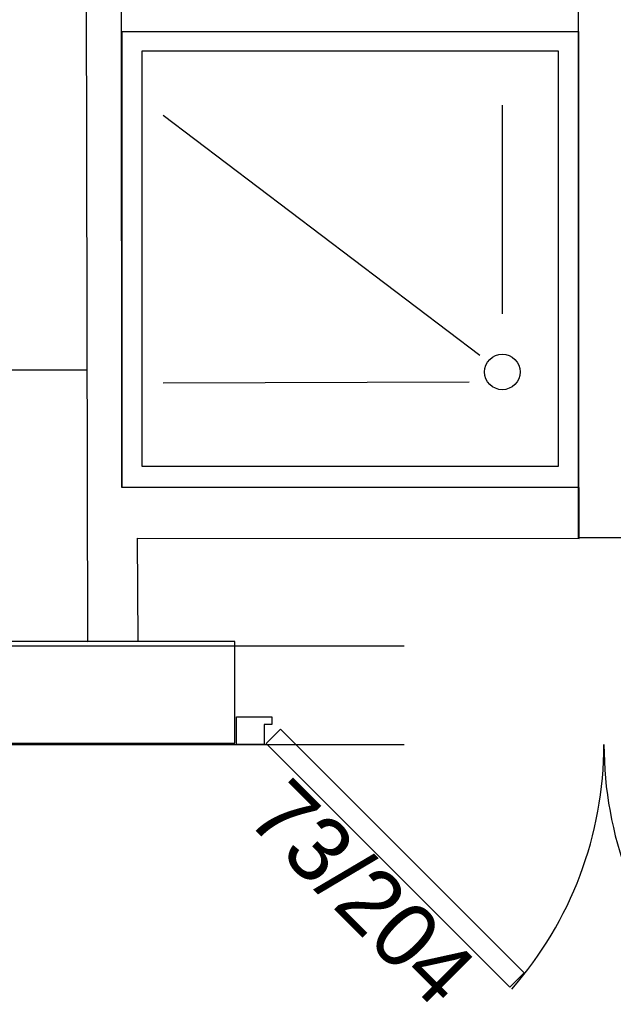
# Model space of a CAD drawing. Header units: millimetres. Extents: x -15 to 127, y -65 to 67.
# Tile 437 of 476: x 113.419 to 113.536, y 29.983 to 30.177. Entities that reach past the tile are written whole.
import ezdxf

# ---------------------------------------------------------------- set-up
doc = ezdxf.new("R2010")
doc.units = ezdxf.units.MM
doc.header["$MEASUREMENT"] = 0
doc.linetypes.add('PC_DASH_2', pattern=[0.125, 0.05555555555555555, -0.06944444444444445])
doc.layers.add('Calque 5', color=7, linetype='Continuous')
doc.styles.get("Standard").update_dxf_attribs({"font": 'BKANT.TTF'})

# ---------------------------------------------------------------- blocks, each defined once
blk = doc.blocks.new('PD_31089')
at = {"layer": 'Calque 5', "color": 0}
for points in [[(45.92368713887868, -36.8923012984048), (45.92368713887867, -36.88680130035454), (45.93068713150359, -36.88680130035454), (45.93068713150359, -36.88830129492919), (45.92918713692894, -36.88830129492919), (45.92918714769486, -36.8923012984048), (45.92368713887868, -36.8923012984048)], [(45.97763409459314, -36.94017256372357), (45.98046251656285, -36.93734414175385), (45.93237925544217, -36.88926088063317), (45.92955083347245, -36.89208930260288), (45.97763409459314, -36.94017256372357)]]:
    blk.add_lwpolyline(points, dxfattribs=at)
blk.add_arc((45.92318714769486, -36.8923012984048), 0.07299997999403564, 318.6519074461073, 2.544443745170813e-14, dxfattribs=at)
blk = doc.blocks.new('PD_31090')
at = {"layer": 'Calque 5', "color": 0}
for points in [[(46.06868711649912, -36.8923012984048), (46.06868711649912, -36.88680130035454), (46.0616871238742, -36.88680130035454), (46.0616871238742, -36.88830129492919), (46.06318711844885, -36.88830129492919), (46.06318710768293, -36.8923012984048), (46.06868711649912, -36.8923012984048)], [(46.01474016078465, -36.94017256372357), (46.01191173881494, -36.93734414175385), (46.05999499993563, -36.88926088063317), (46.06282342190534, -36.89208930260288), (46.01474016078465, -36.94017256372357)]]:
    blk.add_lwpolyline(points, dxfattribs=at)
blk.add_arc((46.06918710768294, -36.8923012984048), 0.07299997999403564, 180, 221.3480925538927, dxfattribs=at)
blk = doc.blocks.new('PD_32435')
at = {"layer": 'Calque 5', "color": 0}
for points in [[(45.92368713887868, -36.8923012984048), (45.92368713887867, -36.88680130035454), (45.93068713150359, -36.88680130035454), (45.93068713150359, -36.88830129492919), (45.92918713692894, -36.88830129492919), (45.92918714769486, -36.8923012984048), (45.92368713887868, -36.8923012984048)], [(45.97763409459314, -36.94017256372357), (45.98046251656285, -36.93734414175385), (45.93237925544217, -36.88926088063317), (45.92955083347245, -36.89208930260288), (45.97763409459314, -36.94017256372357)]]:
    blk.add_lwpolyline(points, dxfattribs=at)
blk.add_arc((45.92318714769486, -36.8923012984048), 0.07299997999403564, 318.6519074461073, 2.544443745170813e-14, dxfattribs=at)
blk = doc.blocks.new('PD_32436')
at = {"layer": 'Calque 5', "color": 0}
for points in [[(46.06868711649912, -36.8923012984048), (46.06868711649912, -36.88680130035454), (46.0616871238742, -36.88680130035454), (46.0616871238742, -36.88830129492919), (46.06318711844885, -36.88830129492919), (46.06318710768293, -36.8923012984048), (46.06868711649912, -36.8923012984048)], [(46.01474016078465, -36.94017256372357), (46.01191173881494, -36.93734414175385), (46.05999499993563, -36.88926088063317), (46.06282342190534, -36.89208930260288), (46.01474016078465, -36.94017256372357)]]:
    blk.add_lwpolyline(points, dxfattribs=at)
blk.add_arc((46.06918710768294, -36.8923012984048), 0.07299997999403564, 180, 221.3480925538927, dxfattribs=at)

msp = doc.modelspace()

# ---------------------------------------------------------------- linework, layer by layer
at = {"layer": 'Calque 5', "color": 0}
for p, q in [((113.5144974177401, 30.11945607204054), (113.5144974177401, 30.16059924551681)), ((113.5144974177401, 30.11945607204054), (113.5144974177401, 30.16059924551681)), ((113.5100476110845, 30.11123087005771), (113.4476174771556, 30.15859924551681)), ((113.5100476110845, 30.11123087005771), (113.4476174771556, 30.15859924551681)), ((113.2792028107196, 30.10837936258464), (113.4324652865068, 30.10837936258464)), ((113.2792028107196, 30.10837936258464), (113.4324652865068, 30.10837936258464)), ((113.5079348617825, 30.1059862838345), (113.4476174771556, 30.10578995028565)), ((113.5079348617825, 30.1059862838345), (113.4476174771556, 30.10578995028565))]:
    msp.add_line(p, q, dxfattribs=at)
at = {"layer": 'Calque 5', "color": 0, "linetype": 'PC_DASH_2'}
for p, q in [((111.7951603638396, 30.05399058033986), (114.5518720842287, 30.05399058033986)), ((111.7951603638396, 30.05399058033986), (114.5518720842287, 30.05399058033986)), ((111.7951603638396, 30.03451558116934), (114.5518720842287, 30.03451558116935)), ((111.7951603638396, 30.03451558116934), (114.5518720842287, 30.03451558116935))]:
    msp.add_line(p, q, dxfattribs=at)
at = {"layer": 'Calque 5', "color": 0}
for points in [[(113.5295315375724, 30.68032878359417), (113.539531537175, 30.68032878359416), (113.539531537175, 30.07529574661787), (113.5295315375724, 30.07529574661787), (113.5295315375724, 30.68032878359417)], [(113.5295315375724, 30.68032878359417), (113.539531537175, 30.68032878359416), (113.539531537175, 30.07529574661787), (113.5295315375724, 30.07529574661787), (113.5295315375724, 30.68032878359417)], [(113.4326342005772, 30.05483774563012), (113.4426842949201, 30.05486430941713), (113.4425060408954, 30.07519099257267), (113.5296769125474, 30.07516442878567), (113.5296769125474, 30.08519128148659), (113.4394559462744, 30.08519128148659), (113.43937145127, 30.18243104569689), (113.4323714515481, 30.18243104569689), (113.4326342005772, 30.05483774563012)], [(113.4326342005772, 30.05483774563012), (113.4426842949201, 30.05486430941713), (113.4425060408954, 30.07519099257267), (113.5296769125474, 30.07516442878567), (113.5296769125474, 30.08519128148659), (113.4394559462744, 30.08519128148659), (113.43937145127, 30.18243104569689), (113.4323714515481, 30.18243104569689), (113.4326342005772, 30.05483774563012)], [(113.5294973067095, 30.08517036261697), (113.4394973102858, 30.08517036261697), (113.4394973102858, 30.17517035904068), (113.5294973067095, 30.17517035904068), (113.5294973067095, 30.08517036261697)], [(113.5294973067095, 30.08517036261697), (113.4394973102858, 30.08517036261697), (113.4394973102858, 30.17517035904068), (113.5294973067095, 30.17517035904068), (113.5294973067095, 30.08517036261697)], [(113.5255214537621, 30.08933698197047), (113.4434774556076, 30.08933698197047), (113.4434774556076, 30.17133698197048), (113.5255214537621, 30.17133698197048), (113.5255214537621, 30.08933698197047)], [(113.5255214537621, 30.08933698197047), (113.4434774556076, 30.08933698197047), (113.4434774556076, 30.17133698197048), (113.5255214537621, 30.17133698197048), (113.5255214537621, 30.08933698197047)], [(113.2691930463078, 30.03479078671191), (113.461721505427, 30.03479078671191), (113.461721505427, 30.05479078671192), (113.2691930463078, 30.05479078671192), (113.2691930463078, 30.03479078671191)], [(113.2691930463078, 30.03479078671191), (113.461721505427, 30.03479078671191), (113.461721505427, 30.05479078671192), (113.2691930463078, 30.05479078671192), (113.2691930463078, 30.03479078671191)]]:
    msp.add_lwpolyline(points, dxfattribs=at)
msp.add_circle((113.5144974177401, 30.1079863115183), 0.003499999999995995, dxfattribs=at)
msp.add_circle((113.5144974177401, 30.1079863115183), 0.003499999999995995, dxfattribs=at)

# ---------------------------------------------------------------- block references
at = {"layer": 'Calque 5'}
for name in ['PD_31089', 'PD_32435', 'PD_31090', 'PD_32436']:
    msp.add_blockref(name, (67.5383568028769, 66.9267819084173), dxfattribs=at)

# ---------------------------------------------------------------- texts
at = {"layer": 'Calque 5', "color": 0, "insert": (113.4725896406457, 30.0286375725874), "char_height": 0.01267795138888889, "width": 0.05291666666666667, "attachment_point": 1, "rotation": 315.00000000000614}
msp.add_mtext('{\\fArial|b0|i0|c0|p34;\\W0.98;73/204}', dxfattribs=at)
msp.add_mtext('{\\fArial|b0|i0|c0|p34;\\W0.98;73/204}', dxfattribs=at)
msp.add_mtext('{\\fArial|b0|i0|c0|p34;\\W0.98;73/204}', dxfattribs=at)
msp.add_mtext('{\\fArial|b0|i0|c0|p34;\\W0.98;73/204}', dxfattribs=at)

doc.saveas('drawing.dxf')
